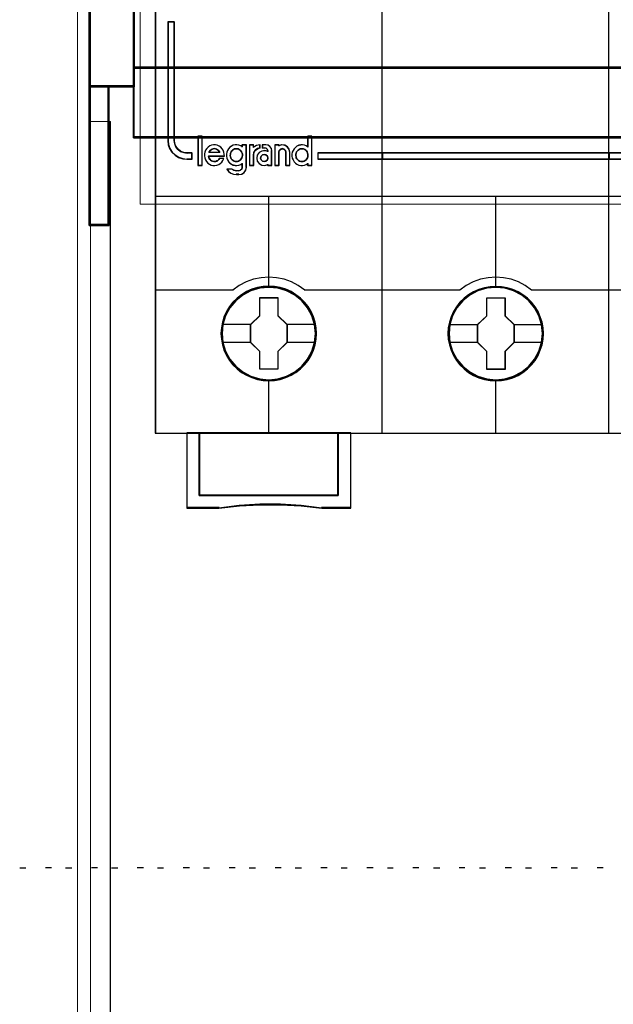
# Model space of a CAD drawing. Header units: millimetres. Extents: x -1290 to 1795, y -4192 to -1311.
# Tile 375 of 656: x 1411 to 1420, y -3672 to -3656. Entities that reach past the tile are written whole.
import ezdxf

# ---------------------------------------------------------------- set-up
doc = ezdxf.new("R2010")
doc.units = ezdxf.units.MM
for name, color, linetype in [('30', 7, 'Continuous'), ('45', 7, 'Continuous'), ('51', 7, 'Continuous')]:
    doc.layers.add(name, color=color, linetype=linetype)
doc.layers.add('Aparatura', color=7, linetype='Continuous', lineweight=13)

# ---------------------------------------------------------------- blocks, each defined once
blk = doc.blocks.new('*B189')
at = {"layer": '45', "color": 7}
for points in [[(279.586298, -83.678926), (261.574053, -83.678926), (261.574053, -165.701694), (279.586298, -165.701694), (297.587403, -165.701694), (315.599648, -165.701694), (315.599648, -83.678926), (297.587403, -83.678926), (279.586298, -83.678926)], [(263.08607, -142.487598), (263.08607, -133.076432), (262.582187, -133.076432), (262.582187, -142.487598), (262.616157, -142.818394), (262.723727, -143.127138), (262.91056, -143.413828), (263.154009, -143.645386), (263.437089, -143.821811), (263.759801, -143.93759), (264.105158, -143.97067), (264.507132, -143.97067), (264.507132, -143.479988), (264.105158, -143.479988), (263.839063, -143.441395), (263.589953, -143.347669), (263.386135, -143.187784), (263.221948, -142.978279), (263.125701, -142.741209), (263.08607, -142.487598)], [(263.08607, -142.487598), (263.08607, -133.076432), (262.582187, -133.076432), (262.582187, -142.487598), (262.616157, -142.818394), (262.723727, -143.127138), (262.91056, -143.413828), (263.154009, -143.645386), (263.437089, -143.821811), (263.759801, -143.93759), (264.105158, -143.97067), (264.507132, -143.97067), (264.507132, -143.479988), (264.105158, -143.479988), (263.839063, -143.441395), (263.589953, -143.347669), (263.386135, -143.187784), (263.221948, -142.978279), (263.125701, -142.741209), (263.08607, -142.487598)], [(265.298598, -144.45003), (265.298598, -142.14479), (264.985235, -142.14479), (264.985235, -144.45003), (265.298598, -144.45003)], [(279.609444, -143.450015), (274.47208, -143.450015), (274.47208, -143.97067), (279.609444, -143.97067), (279.609444, -143.450015)], [(279.575422, -143.450015), (279.575422, -143.97067), (297.598279, -143.97067), (297.598279, -143.450015), (279.575422, -143.450015)], [(297.598279, -143.97067), (297.598279, -143.450015), (279.575422, -143.450015), (279.575422, -143.97067), (297.598279, -143.97067)], [(297.566047, -143.450015), (297.566047, -143.97067), (314.593304, -143.97067), (314.593304, -143.450015), (297.566047, -143.450015)], [(274.371804, -157.791343), (274.349439, -157.33861), (274.276754, -156.891399), (274.120202, -156.460751), (273.941285, -156.046667), (273.706457, -155.654667), (273.426899, -155.306836), (273.097022, -154.986611), (272.728006, -154.710554), (272.35899, -154.467625), (271.928472, -154.279907), (271.497953, -154.152921), (271.039479, -154.070104), (270.586596, -154.048019), (270.128122, -154.070104), (269.686421, -154.152921), (269.239129, -154.279907), (268.825384, -154.467625), (268.434004, -154.710554), (268.076171, -154.986611), (267.740702, -155.306836), (267.477918, -155.654667), (267.231907, -156.046667), (267.030626, -156.460751), (266.913212, -156.891399), (266.823753, -157.33861), (266.790206, -157.791343), (266.823753, -158.238554), (266.913212, -158.680244), (267.030626, -159.110892), (267.231907, -159.524976), (267.477918, -159.916976), (267.740702, -160.275849), (268.076171, -160.596075), (268.434004, -160.872131), (268.825384, -161.104018), (269.239129, -161.286215), (269.686421, -161.424244), (270.128122, -161.512582), (270.586596, -161.534666), (271.039479, -161.512582), (271.497953, -161.424244), (271.928472, -161.286215), (272.35899, -161.104018), (272.728006, -160.872131), (273.097022, -160.596075), (273.426899, -160.275849), (273.706457, -159.916976), (273.941285, -159.524976), (274.120202, -159.110892), (274.276754, -158.680244), (274.349439, -158.238554), (274.371804, -157.791343)], [(274.371804, -157.791343), (274.349439, -157.33861), (274.276754, -156.891399), (274.120202, -156.460751), (273.941285, -156.046667), (273.706457, -155.654667), (273.426899, -155.306836), (273.097022, -154.986611), (272.728006, -154.710554), (272.35899, -154.467625), (271.928472, -154.279907), (271.497953, -154.152921), (271.039479, -154.070104), (270.586596, -154.048019), (270.128122, -154.070104), (269.686421, -154.152921), (269.239129, -154.279907), (268.825384, -154.467625), (268.434004, -154.710554), (268.076171, -154.986611), (267.740702, -155.306836), (267.477918, -155.654667), (267.231907, -156.046667), (267.030626, -156.460751), (266.913212, -156.891399), (266.823753, -157.33861), (266.790206, -157.791343), (266.823753, -158.238554), (266.913212, -158.680244), (267.030626, -159.110892), (267.231907, -159.524976), (267.477918, -159.916976), (267.740702, -160.275849), (268.076171, -160.596075), (268.434004, -160.872131), (268.825384, -161.104018), (269.239129, -161.286215), (269.686421, -161.424244), (270.128122, -161.512582), (270.586596, -161.534666), (271.039479, -161.512582), (271.497953, -161.424244), (271.928472, -161.286215), (272.35899, -161.104018), (272.728006, -160.872131), (273.097022, -160.596075), (273.426899, -160.275849), (273.706457, -159.916976), (273.941285, -159.524976), (274.120202, -159.110892), (274.276754, -158.680244), (274.349439, -158.238554), (274.371804, -157.791343)], [(274.355688, -157.790445), (274.333418, -157.339558), (274.261042, -156.89417), (274.105156, -156.465278), (273.927, -156.052882), (273.69317, -155.66248), (273.414801, -155.316067), (273.086325, -154.997147), (272.718878, -154.722216), (272.351431, -154.480277), (271.922743, -154.293324), (271.494055, -154.166856), (271.03753, -154.084377), (270.586572, -154.062382), (270.130047, -154.084377), (269.690224, -154.166856), (269.244834, -154.293324), (268.832848, -154.480277), (268.443132, -154.722216), (268.086819, -154.997147), (267.752777, -155.316067), (267.49111, -155.66248), (267.246145, -156.052882), (267.04572, -156.465278), (266.928805, -156.89417), (266.839726, -157.339558), (266.806322, -157.790445), (266.839726, -158.235833), (266.928805, -158.675722), (267.04572, -159.104615), (267.246145, -159.517011), (267.49111, -159.907413), (267.752777, -160.264823), (268.086819, -160.583743), (268.443132, -160.858674), (268.832848, -161.089616), (269.244834, -161.27107), (269.690224, -161.408536), (270.130047, -161.496513), (270.586572, -161.518508), (271.03753, -161.496513), (271.494055, -161.408536), (271.922743, -161.27107), (272.351431, -161.089616), (272.718878, -160.858674), (273.086325, -160.583743), (273.414801, -160.264823), (273.69317, -159.907413), (273.927, -159.517011), (274.105156, -159.104615), (274.261042, -158.675722), (274.333418, -158.235833), (274.355688, -157.790445)], [(292.371382, -157.796661), (292.349022, -157.349458), (292.276352, -156.902255), (292.119832, -156.466094), (291.940953, -156.052017), (291.706173, -155.665545), (291.426674, -155.312199), (291.096864, -154.99198), (290.733515, -154.715929), (290.358986, -154.473003), (289.928557, -154.29081), (289.498128, -154.158305), (289.039749, -154.07549), (288.586959, -154.053405), (288.13417, -154.07549), (287.686971, -154.158305), (287.239772, -154.29081), (286.826113, -154.473003), (286.434814, -154.715929), (286.077055, -154.99198), (285.741655, -155.312199), (285.478926, -155.665545), (285.232966, -156.052017), (285.037317, -156.466094), (284.914337, -156.902255), (284.824897, -157.349458), (284.796947, -157.796661), (284.824897, -158.249385), (284.914337, -158.685547), (285.037317, -159.116187), (285.232966, -159.530264), (285.478926, -159.922256), (285.741655, -160.281123), (286.077055, -160.601343), (286.434814, -160.882915), (286.826113, -161.109277), (287.239772, -161.296992), (287.686971, -161.429497), (288.13417, -161.517833), (288.586959, -161.545438), (289.039749, -161.517833), (289.498128, -161.429497), (289.928557, -161.296992), (290.358986, -161.109277), (290.733515, -160.882915), (291.096864, -160.601343), (291.426674, -160.281123), (291.706173, -159.922256), (291.940953, -159.530264), (292.119832, -159.116187), (292.276352, -158.685547), (292.349022, -158.249385), (292.371382, -157.796661)], [(292.371382, -157.796661), (292.349022, -157.349458), (292.276352, -156.902255), (292.119832, -156.466094), (291.940953, -156.052017), (291.706173, -155.665545), (291.426674, -155.312199), (291.096864, -154.99198), (290.733515, -154.715929), (290.358986, -154.473003), (289.928557, -154.29081), (289.498128, -154.158305), (289.039749, -154.07549), (288.586959, -154.053405), (288.13417, -154.07549), (287.686971, -154.158305), (287.239772, -154.29081), (286.826113, -154.473003), (286.434814, -154.715929), (286.077055, -154.99198), (285.741655, -155.312199), (285.478926, -155.665545), (285.232966, -156.052017), (285.037317, -156.466094), (284.914337, -156.902255), (284.824897, -157.349458), (284.796947, -157.796661), (284.824897, -158.249385), (284.914337, -158.685547), (285.037317, -159.116187), (285.232966, -159.530264), (285.478926, -159.922256), (285.741655, -160.281123), (286.077055, -160.601343), (286.434814, -160.882915), (286.826113, -161.109277), (287.239772, -161.296992), (287.686971, -161.429497), (288.13417, -161.517833), (288.586959, -161.545438), (289.039749, -161.517833), (289.498128, -161.429497), (289.928557, -161.296992), (290.358986, -161.109277), (290.733515, -160.882915), (291.096864, -160.601343), (291.426674, -160.281123), (291.706173, -159.922256), (291.940953, -159.530264), (292.119832, -159.116187), (292.276352, -158.685547), (292.349022, -158.249385), (292.371382, -157.796661)], [(292.357057, -157.796673), (292.334786, -157.351399), (292.262409, -156.906125), (292.106518, -156.471845), (291.928357, -156.059554), (291.694521, -155.674749), (291.416145, -155.322928), (291.087661, -155.00409), (290.725772, -154.729229), (290.352748, -154.487352), (289.924049, -154.305944), (289.49535, -154.174011), (289.038813, -154.091552), (288.587844, -154.069564), (288.136874, -154.091552), (287.691472, -154.174011), (287.246071, -154.305944), (286.834074, -154.487352), (286.444347, -154.729229), (286.088026, -155.00409), (285.753974, -155.322928), (285.492301, -155.674749), (285.24733, -156.059554), (285.052466, -156.471845), (284.929981, -156.906125), (284.840901, -157.351399), (284.813063, -157.796673), (284.840901, -158.247445), (284.929981, -158.681724), (285.052466, -159.110507), (285.24733, -159.522798), (285.492301, -159.9131), (285.753974, -160.270419), (286.088026, -160.589257), (286.444347, -160.869615), (286.834074, -161.095), (287.246071, -161.281905), (287.691472, -161.413839), (288.136874, -161.501794), (288.587844, -161.52928), (289.038813, -161.501794), (289.49535, -161.413839), (289.924049, -161.281905), (290.352748, -161.095), (290.725772, -160.869615), (291.087661, -160.589257), (291.416145, -160.270419), (291.694521, -159.9131), (291.928357, -159.522798), (292.106518, -159.110507), (292.262409, -158.681724), (292.334786, -158.247445), (292.357057, -157.796673)], [(269.8714, -154.943903), (271.312613, -154.943903), (271.312613, -156.370495), (272.033219, -157.072732), (272.033219, -158.493795), (271.312613, -159.21262), (271.312613, -160.622624), (269.8714, -160.622624), (269.8714, -159.21262), (269.139535, -158.493795), (269.139535, -157.072732), (269.8714, -156.370495), (269.8714, -154.943903)], [(269.8714, -154.943903), (271.312613, -154.943903), (271.312613, -154.943903), (271.312613, -156.370495), (271.312613, -156.370495), (272.033219, -157.072732), (272.033219, -157.072732), (272.033219, -158.493795), (272.033219, -158.493795), (271.312613, -159.21262), (271.312613, -159.21262), (271.312613, -160.622624), (271.312613, -160.622624), (269.8714, -160.622624), (269.8714, -160.622624), (269.8714, -159.21262), (269.8714, -159.21262), (269.139535, -158.493795), (269.139535, -158.493795), (269.139535, -157.072732), (269.139535, -157.072732), (269.8714, -156.370495), (269.8714, -156.370495), (269.8714, -154.943903), (269.8714, -154.943903)], [(269.878026, -154.960062), (271.304078, -154.960062), (271.304078, -156.378535), (272.017103, -157.076776), (272.017103, -158.489751), (271.304078, -159.204486), (271.304078, -160.606466), (269.878026, -160.606466), (269.878026, -159.204486), (269.15386, -158.489751), (269.15386, -157.076776), (269.878026, -156.378535), (269.878026, -154.960062)], [(287.878399, -154.954676), (289.319612, -154.954676), (289.319612, -156.375738), (290.034588, -157.083505), (290.034588, -158.504567), (289.319612, -159.223392), (289.319612, -160.633396), (287.878399, -160.633396), (287.878399, -159.223392), (287.140903, -158.504567), (287.140903, -157.083505), (287.878399, -156.375738), (287.878399, -154.954676)], [(287.878399, -154.954676), (289.319612, -154.954676), (289.319612, -154.954676), (289.319612, -156.375738), (289.319612, -156.375738), (290.034588, -157.083505), (290.034588, -157.083505), (290.034588, -158.504567), (290.034588, -158.504567), (289.319612, -159.223392), (289.319612, -159.223392), (289.319612, -160.633396), (289.319612, -160.633396), (287.878399, -160.633396), (287.878399, -160.633396), (287.878399, -159.223392), (287.878399, -159.223392), (287.140903, -158.504567), (287.140903, -158.504567), (287.140903, -157.083505), (287.140903, -157.083505), (287.878399, -156.375738), (287.878399, -156.375738), (287.878399, -154.954676), (287.878399, -154.954676)], [(287.884966, -154.970834), (289.311017, -154.970834), (289.311017, -156.383809), (290.018472, -157.087548), (290.018472, -158.500523), (289.311017, -159.215258), (289.311017, -160.617238), (287.884966, -160.617238), (287.884966, -159.215258), (287.155229, -158.500523), (287.155229, -157.087548), (287.884966, -156.383809), (287.884966, -154.970834)], [(276.099819, -170.633081), (265.072518, -170.633081), (265.072518, -165.669378), (264.079168, -165.669378), (264.079168, -171.63356), (266.62951, -171.63356), (268.25347, -171.45668), (269.888591, -171.36824), (271.523712, -171.36824), (273.153252, -171.45668), (274.788374, -171.63356), (277.10433, -171.63356), (277.10433, -165.669378), (276.099819, -165.669378), (276.099819, -170.633081)], [(276.101568, -170.637136), (276.101568, -165.669378), (270.585482, -165.669378), (265.069395, -165.669378), (265.069395, -170.637136), (276.101568, -170.637136)]]:
    blk.add_lwpolyline(points, close=True, dxfattribs=at)
at = {"layer": '45', "color": 139}
for points in [[(279.586298, -83.678926), (261.574053, -83.678926), (261.574053, -165.701694), (279.586298, -165.701694), (297.587403, -165.701694), (315.599648, -165.701694), (315.599648, -83.678926), (297.587403, -83.678926), (279.586298, -83.678926)], [(279.591668, -83.695084), (261.590169, -83.695084), (261.590169, -165.685536), (279.591668, -165.685536), (297.582033, -165.685536), (315.583532, -165.685536), (315.583532, -83.695084), (297.582033, -83.695084), (279.591668, -83.695084)], [(268.014312, -144.157387), (268.100842, -144.151712), (268.19314, -144.123335), (268.273902, -144.072257), (268.343126, -144.021179), (268.406581, -143.941724), (268.45273, -143.856594), (268.487343, -143.765789), (268.493111, -143.669309), (268.493111, -143.572828), (268.470037, -143.476347), (268.429656, -143.391217), (268.377738, -143.306088), (268.314282, -143.243659), (268.233521, -143.192581), (268.146991, -143.152854), (268.060461, -143.135828), (267.968162, -143.135828), (267.875864, -143.152854), (267.789334, -143.192581), (267.720109, -143.243659), (267.650885, -143.306088), (267.593199, -143.391217), (267.552818, -143.476347), (267.541281, -143.572828), (267.529743, -143.669309), (267.547049, -143.765789), (267.575893, -143.856594), (267.616273, -143.941724), (267.679729, -144.021179), (267.748953, -144.072257), (267.835483, -144.123335), (267.922013, -144.151712), (268.014312, -144.157387)], [(270.51296, -143.877533), (270.471648, -143.731776), (270.365415, -143.632661), (270.223771, -143.591849), (270.082127, -143.632661), (269.975894, -143.731776), (269.934582, -143.877533), (269.975894, -144.01746), (270.082127, -144.122405), (270.223771, -144.157387), (270.365415, -144.122405), (270.471648, -144.01746), (270.51296, -143.877533)], [(273.213448, -144.157387), (273.299817, -144.151712), (273.386187, -144.123335), (273.472556, -144.072257), (273.541651, -144.021179), (273.604989, -143.941724), (273.651052, -143.856594), (273.6856, -143.765789), (273.691358, -143.669309), (273.691358, -143.572828), (273.668326, -143.476347), (273.62802, -143.391217), (273.576199, -143.306088), (273.512861, -143.243659), (273.43225, -143.192581), (273.345881, -143.152854), (273.253754, -143.135828), (273.167385, -143.135828), (273.075258, -143.152854), (272.988888, -143.192581), (272.914035, -143.243659), (272.850698, -143.306088), (272.793118, -143.391217), (272.75857, -143.476347), (272.729781, -143.572828), (272.729781, -143.669309), (272.747055, -143.765789), (272.770086, -143.856594), (272.81615, -143.941724), (272.879487, -144.021179), (272.948583, -144.072257), (273.034952, -144.123335), (273.121321, -144.151712), (273.213448, -144.157387)], [(274.287643, -157.785889), (274.214962, -157.068111), (274.0081, -156.388982), (273.667056, -155.754024), (273.208605, -155.196366), (272.643927, -154.743613), (272.000977, -154.40681), (271.302118, -154.191476), (270.580895, -154.12522), (269.859673, -154.191476), (269.171996, -154.40681), (268.529046, -154.743613), (267.964368, -155.196366), (267.505916, -155.754024), (267.164873, -156.388982), (266.946829, -157.068111), (266.879739, -157.785889), (266.946829, -158.503667), (267.164873, -159.188317), (267.505916, -159.817754), (267.964368, -160.375412), (268.529046, -160.828165), (269.171996, -161.164968), (269.859673, -161.37478), (270.580895, -161.45208), (271.302118, -161.37478), (272.000977, -161.164968), (272.643927, -160.828165), (273.208605, -160.375412), (273.667056, -159.817754), (274.0081, -159.188317), (274.214962, -158.503667), (274.287643, -157.785889)], [(274.293015, -157.791343), (274.220336, -157.073551), (274.01348, -156.388888), (273.666856, -155.753919), (273.202827, -155.201772), (272.649347, -154.749011), (272.006416, -154.40668), (271.307578, -154.196864), (270.586377, -154.130606), (269.865176, -154.196864), (269.166338, -154.40668), (268.528997, -154.749011), (267.969926, -155.201772), (267.500307, -155.753919), (267.159274, -156.388888), (266.952418, -157.073551), (266.879739, -157.791343), (266.952418, -158.503613), (267.159274, -159.193797), (267.500307, -159.823245), (267.969926, -160.375392), (268.528997, -160.828153), (269.166338, -161.170484), (269.865176, -161.3803), (270.586377, -161.45208), (271.307578, -161.3803), (272.006416, -161.170484), (272.649347, -160.828153), (273.202827, -160.375392), (273.666856, -159.823245), (274.01348, -159.193797), (274.220336, -158.503613), (274.293015, -157.791343)], [(292.294384, -157.785889), (292.216114, -157.068111), (292.009258, -156.388982), (291.668225, -155.754024), (291.209787, -155.196366), (290.645126, -154.743613), (290.002194, -154.40681), (289.308947, -154.191476), (288.582155, -154.12522), (287.860954, -154.191476), (287.173297, -154.40681), (286.530366, -154.743613), (285.965705, -155.196366), (285.507267, -155.754024), (285.166234, -156.388982), (284.953787, -157.068111), (284.881108, -157.785889), (284.953787, -158.503667), (285.166234, -159.188317), (285.507267, -159.817754), (285.965705, -160.375412), (286.530366, -160.828165), (287.173297, -161.164968), (287.860954, -161.37478), (288.582155, -161.45208), (289.308947, -161.37478), (290.002194, -161.164968), (290.645126, -160.828165), (291.209787, -160.375412), (291.668225, -159.817754), (292.009258, -159.188317), (292.216114, -158.503667), (292.294384, -157.785889)], [(292.294384, -157.791343), (292.221705, -157.073551), (292.014849, -156.388888), (291.668225, -155.753919), (291.204196, -155.201772), (290.650716, -154.749011), (290.007785, -154.40668), (289.308947, -154.196864), (288.587746, -154.130606), (287.866545, -154.196864), (287.167706, -154.40668), (286.530366, -154.749011), (285.971295, -155.201772), (285.507267, -155.753919), (285.160643, -156.388888), (284.953787, -157.073551), (284.881108, -157.791343), (284.953787, -158.503613), (285.160643, -159.193797), (285.507267, -159.823245), (285.971295, -160.375392), (286.530366, -160.828153), (287.167706, -161.170484), (287.866545, -161.3803), (288.587746, -161.45208), (289.308947, -161.3803), (290.007785, -161.170484), (290.650716, -160.828153), (291.204196, -160.375392), (291.668225, -159.823245), (292.014849, -159.193797), (292.221705, -158.503613), (292.294384, -157.791343)]]:
    blk.add_lwpolyline(points, close=True, dxfattribs=at)
for points in [[(279.575422, -165.701694), (279.575422, -119.964925)], [(297.566047, -165.701694), (297.566047, -119.964925)], [(262.582187, -133.076432), (262.582187, -142.493089)], [(262.582187, -133.076432), (263.110428, -133.076432)], [(263.078196, -133.076432), (263.078196, -142.493089)], [(262.582187, -142.458977), (262.616336, -142.796158), (262.724474, -143.11086), (262.912292, -143.403083), (263.157025, -143.639109), (263.441598, -143.818938), (263.766011, -143.936952), (264.11319, -143.97067)], [(263.078196, -142.458977), (263.118446, -142.720501), (263.216195, -142.964969), (263.382944, -143.181011), (263.589943, -143.345885), (263.842942, -143.442535), (264.11319, -143.482332)], [(264.969119, -142.130427), (264.969119, -144.466189)], [(264.969119, -142.130427), (265.314714, -142.130427)], [(265.282482, -142.130427), (265.282482, -144.466189)], [(267.062385, -143.720502), (267.051012, -143.563515), (267.028266, -143.412135), (266.965715, -143.260755), (266.886105, -143.131802), (266.778063, -143.014062), (266.647276, -142.924355), (266.505115, -142.862682), (266.351581, -142.834649), (266.198048, -142.823435), (266.044514, -142.857075), (265.90804, -142.918749), (265.777252, -143.002849), (265.66921, -143.114982), (265.572541, -143.243935), (265.515677, -143.395315), (265.481558, -143.546695), (265.475872, -143.703682), (265.504304, -143.866275), (265.561168, -144.017655), (265.646465, -144.146609), (265.743134, -144.269955), (265.873922, -144.359662), (266.016082, -144.426942), (266.158243, -144.454975), (266.311776, -144.466189), (266.46531, -144.443762), (266.613157, -144.382089), (266.743945, -144.297989), (266.857673, -144.191462), (266.954343, -144.062509), (267.016893, -143.916735)], [(268.493111, -142.991635), (268.367298, -142.907535), (268.21861, -142.857075), (268.064203, -142.823435), (267.921234, -142.834649), (267.766827, -142.862682), (267.623857, -142.929962), (267.503763, -143.025275), (267.395106, -143.137409), (267.309324, -143.266362), (267.252137, -143.412135), (267.223543, -143.569122), (267.223543, -143.726109), (267.252137, -143.883095), (267.309324, -144.023262), (267.395106, -144.163429), (267.503763, -144.275562), (267.623857, -144.359662), (267.766827, -144.426942), (267.921234, -144.454975), (268.064203, -144.466189), (268.21861, -144.443762), (268.367298, -144.387695), (268.493111, -144.303595)], [(268.46088, -142.823435), (268.46088, -143.020925)], [(268.46088, -142.823435), (268.810056, -142.823435)], [(268.777824, -142.823435), (268.777824, -144.62059)], [(269.04463, -142.823435), (269.04463, -144.466189)], [(269.04463, -142.823435), (269.388434, -142.823435)], [(269.900559, -142.823435), (269.61063, -142.882009), (269.356203, -143.031697)], [(269.356203, -142.823435), (269.356203, -143.031697)], [(269.868328, -142.823435), (269.868328, -143.085558)], [(270.063508, -142.823435), (270.063508, -143.085558)], [(270.362546, -142.823435), (270.063508, -142.823435)], [(270.819161, -143.317159), (270.789353, -143.129074), (270.676084, -142.970377), (270.515122, -142.864579), (270.330314, -142.823435)], [(271.059108, -142.823435), (271.059108, -144.466189)], [(271.059108, -142.823435), (271.410074, -142.823435)], [(272.260631, -143.432062), (272.202816, -143.188611), (272.064058, -142.991532), (271.85014, -142.858214), (271.607315, -142.823435), (271.376052, -142.898789)], [(271.376052, -142.823435), (271.376052, -142.927566)], [(273.691358, -142.991635), (273.560012, -142.907535), (273.422954, -142.857075), (273.268765, -142.823435), (273.120287, -142.834649), (272.966098, -142.862682), (272.82333, -142.929962), (272.703405, -143.025275), (272.594901, -143.137409), (272.509241, -143.266362), (272.452134, -143.412135), (272.42358, -143.569122), (272.42358, -143.726109), (272.452134, -143.883095), (272.509241, -144.023262), (272.594901, -144.163429), (272.703405, -144.275562), (272.82333, -144.359662), (272.966098, -144.426942), (273.120287, -144.454975), (273.268765, -144.466189), (273.422954, -144.443762), (273.560012, -144.387695), (273.691358, -144.303595)], [(273.659126, -142.130427), (273.659126, -143.020925)], [(273.659126, -142.130427), (273.997558, -142.130427)], [(273.965327, -142.130427), (273.965327, -144.466189)], [(264.079168, -143.450015), (264.507132, -143.450015)], [(264.474901, -143.450015), (264.474901, -143.97067)], [(266.700674, -143.432062), (266.654334, -143.345885), (266.590615, -143.272018), (266.521105, -143.210463), (266.440009, -143.17353), (266.35312, -143.136597), (266.266232, -143.130442), (266.179344, -143.136597), (266.092455, -143.17353), (266.017152, -143.210463), (265.947641, -143.272018), (265.883923, -143.345885), (265.837582, -143.432062)], [(265.837582, -143.399745), (266.700674, -143.399745)], [(269.04463, -144.466189), (269.388434, -144.466189), (269.388434, -143.631347)], [(269.900559, -143.053241), (269.693467, -143.128817), (269.510043, -143.262529), (269.397621, -143.448562), (269.356203, -143.663663)], [(270.51296, -143.358323), (270.275916, -143.284842), (270.033091, -143.318757), (269.824954, -143.437457), (269.674634, -143.640942), (269.628381, -143.878342), (269.674634, -144.115741), (269.824954, -144.313575), (270.033091, -144.432274), (270.275916, -144.466189), (270.51296, -144.39836)], [(270.063508, -143.053241), (270.280176, -143.053241)], [(270.51296, -143.317159), (270.474845, -143.1852), (270.379557, -143.090944), (270.246154, -143.053241)], [(270.480729, -143.284842), (270.480729, -143.388973)], [(270.786929, -143.284842), (270.786929, -144.466189)], [(271.949059, -143.432062), (271.907708, -143.278174), (271.807284, -143.17353), (271.665509, -143.130442), (271.517827, -143.17353), (271.405588, -143.278174), (271.376052, -143.432062)], [(271.376052, -143.399745), (271.376052, -144.466189)], [(271.916827, -143.399745), (271.916827, -144.466189)], [(272.2284, -143.399745), (272.2284, -144.466189)], [(274.47208, -143.450015), (314.593304, -143.450015)], [(274.47208, -143.450015), (274.47208, -143.97067)], [(264.079168, -143.938353), (264.507132, -143.938353)], [(264.969119, -144.433872), (265.314714, -144.433872)], [(265.794607, -143.701366), (267.062385, -143.701366)], [(265.794607, -143.701366), (265.817733, -143.807968), (265.852423, -143.896803), (265.904457, -143.973794), (265.973835, -144.044862), (266.043214, -144.092241), (266.129938, -144.133698), (266.216661, -144.157387), (266.303385, -144.157387), (266.39589, -144.145542), (266.482613, -144.110008), (266.551992, -144.056707), (266.621371, -143.991561), (266.679186, -143.908648)], [(266.645164, -143.895265), (267.017619, -143.895265)], [(268.46088, -144.274085), (268.46088, -144.62059)], [(270.480729, -144.367444), (270.480729, -144.466189)], [(270.480729, -144.433872), (270.819161, -144.433872)], [(271.059108, -144.433872), (271.410074, -144.433872)], [(271.916827, -144.433872), (272.260631, -144.433872)], [(273.659126, -144.274085), (273.659126, -144.466189)], [(273.659126, -144.433872), (273.997558, -144.433872)], [(274.47208, -143.938353), (314.593304, -143.938353)], [(267.268309, -144.72472), (267.402238, -144.913801), (267.582752, -145.067429), (267.798204, -145.16197), (268.031124, -145.191514)], [(267.268309, -144.72472), (267.68553, -144.72472)], [(267.653298, -144.72472), (267.823929, -144.841718), (268.031124, -144.889893)], [(267.998893, -144.855782), (268.220933, -144.855782)], [(268.220933, -145.159197), (267.998893, -145.159197)], [(268.186911, -145.191514), (268.427938, -145.144972), (268.627815, -145.022802), (268.763026, -144.813366), (268.810056, -144.586478)], [(268.186911, -144.889893), (268.343135, -144.846548), (268.455617, -144.741282), (268.493111, -144.586478)], [(261.574053, -146.900695), (279.609444, -146.900695)], [(270.570261, -146.900695), (270.570261, -154.146764)], [(279.575422, -146.900695), (297.598279, -146.900695)], [(288.57163, -146.900695), (288.57163, -154.146764)], [(297.566047, -146.900695), (315.599648, -146.900695)], [(273.435295, -154.34964), (272.92594, -153.986419), (272.383001, -153.702652), (271.806478, -153.492665), (271.201968, -153.373483), (270.586264, -153.32808), (269.97056, -153.373483), (269.371648, -153.492665), (268.789527, -153.702652), (268.246588, -153.986419), (267.74283, -154.34964)], [(291.431292, -154.34964), (290.927356, -153.986419), (290.384224, -153.702652), (289.801897, -153.492665), (289.202773, -153.373483), (288.58685, -153.32808), (287.970928, -153.373483), (287.371803, -153.492665), (286.789477, -153.702652), (286.246345, -153.986419), (285.742409, -154.34964)], [(261.574053, -154.317323), (267.775062, -154.317323)], [(273.403064, -154.317323), (279.609444, -154.317323)], [(279.575422, -154.317323), (285.776431, -154.317323)], [(291.399061, -154.317323), (297.598279, -154.317323)], [(297.566047, -154.317323), (303.772428, -154.317323)], [(270.570261, -161.430535), (270.570261, -165.701694)], [(288.57163, -161.430535), (288.57163, -165.701694)], [(264.079168, -165.669378), (264.079168, -171.63356)], [(270.602493, -165.669378), (264.079168, -165.669378)], [(265.069395, -165.669378), (265.069395, -170.637136)], [(276.069336, -170.637136), (276.069336, -165.669378)], [(277.070308, -165.669378), (277.070308, -171.63356)], [(265.069395, -170.604819), (276.101568, -170.604819)], [(266.655908, -171.599448), (264.079168, -171.599448)], [(274.794396, -171.63356), (273.156899, -171.434874), (271.52499, -171.335531), (269.887493, -171.335531), (268.249996, -171.434874), (266.623676, -171.63356)], [(277.10433, -171.599448), (274.760374, -171.599448)]]:
    blk.add_lwpolyline(points, dxfattribs=at)
at = {"layer": '45', "color": 59}
blk.add_lwpolyline([(279.575422, -165.701694), (279.575422, -119.964925)], dxfattribs=at)
for points in [[(263.08607, -142.487598), (263.08607, -133.076432), (262.582187, -133.076432), (262.582187, -142.487598), (262.616157, -142.818394), (262.723727, -143.127138), (262.91056, -143.413828), (263.154009, -143.645386), (263.437089, -143.821811), (263.759801, -143.93759), (264.105158, -143.97067), (264.507132, -143.97067), (264.507132, -143.479988), (264.105158, -143.479988), (263.839063, -143.441395), (263.589953, -143.347669), (263.386135, -143.187784), (263.221948, -142.978279), (263.125701, -142.741209), (263.08607, -142.487598)], [(263.08607, -142.487598), (263.08607, -133.076432), (262.582187, -133.076432), (262.582187, -142.487598), (262.616157, -142.818394), (262.723727, -143.127138), (262.91056, -143.413828), (263.154009, -143.645386), (263.437089, -143.821811), (263.759801, -143.93759), (264.105158, -143.97067), (264.507132, -143.97067), (264.507132, -143.479988), (264.105158, -143.479988), (263.839063, -143.441395), (263.589953, -143.347669), (263.386135, -143.187784), (263.221948, -142.978279), (263.125701, -142.741209), (263.08607, -142.487598)], [(263.094217, -142.477145), (263.094217, -133.090794), (262.598303, -133.090794), (262.598303, -142.477145), (262.631735, -142.80707), (262.737605, -143.114999), (262.921483, -143.400934), (263.161082, -143.631881), (263.439686, -143.807841), (263.757294, -143.923314), (264.09719, -143.956307), (264.492807, -143.956307), (264.492807, -143.466919), (264.09719, -143.466919), (263.835303, -143.428428), (263.590132, -143.334949), (263.389537, -143.175485), (263.227947, -142.966533), (263.133222, -142.730087), (263.094217, -142.477145)], [(263.094217, -142.477145), (263.094217, -133.090794), (262.598303, -133.090794), (262.598303, -142.477145), (262.631735, -142.80707), (262.737605, -143.114999), (262.921483, -143.400934), (263.161082, -143.631881), (263.439686, -143.807841), (263.757294, -143.923314), (264.09719, -143.956307), (264.492807, -143.956307), (264.492807, -143.466919), (264.09719, -143.466919), (263.835303, -143.428428), (263.590132, -143.334949), (263.389537, -143.175485), (263.227947, -142.966533), (263.133222, -142.730087), (263.094217, -142.477145)], [(265.314714, -144.466189), (265.314714, -142.130427), (264.969119, -142.130427), (264.969119, -144.466189), (265.314714, -144.466189)], [(265.481558, -143.546695), (265.475872, -143.703682), (265.504304, -143.866275), (265.561168, -144.017655), (265.646465, -144.146609), (265.743134, -144.269955), (265.873922, -144.359662), (266.016082, -144.426942), (266.158243, -144.454975), (266.311776, -144.466189), (266.46531, -144.443762), (266.613157, -144.382089), (266.743945, -144.297989), (266.857673, -144.191462), (266.954343, -144.062509), (267.016893, -143.916735), (266.670021, -143.916735), (266.613157, -143.995229), (266.54492, -144.056902), (266.476683, -144.107362), (266.391386, -144.141002), (266.300404, -144.152215), (266.215107, -144.152215), (266.129811, -144.129789), (266.044514, -144.090542), (265.976277, -144.045689), (265.90804, -143.978409), (265.856862, -143.905522), (265.822744, -143.821422), (265.799998, -143.720502), (267.062385, -143.720502), (267.051012, -143.563515), (267.028266, -143.412135), (266.965715, -143.260755), (266.886105, -143.131802), (266.778063, -143.014062), (266.647276, -142.924355), (266.505115, -142.862682), (266.351581, -142.834649), (266.198048, -142.823435), (266.044514, -142.857075), (265.90804, -142.918749), (265.777252, -143.002849), (265.66921, -143.114982), (265.572541, -143.243935), (265.515677, -143.395315), (265.481558, -143.546695)], [(267.223543, -143.720519), (267.251975, -143.876534), (267.308839, -144.015832), (267.394136, -144.155131), (267.502178, -144.26657), (267.621593, -144.350149), (267.763753, -144.417013), (267.917287, -144.444872), (268.059447, -144.456016), (268.212981, -144.433729), (268.360828, -144.378009), (268.485929, -144.29443), (268.485929, -144.612031), (268.451811, -144.75133), (268.349455, -144.846053), (268.207294, -144.885056), (268.013956, -144.885056), (267.820618, -144.846053), (267.661398, -144.75133), (267.269034, -144.75133), (267.399822, -144.929632), (267.576101, -145.074503), (267.786499, -145.163654), (268.013956, -145.191514), (268.207294, -145.191514), (268.440438, -145.146938), (268.633776, -145.029927), (268.764564, -144.829337), (268.810056, -144.612031), (268.810056, -142.823435), (268.485929, -142.823435), (268.485929, -142.990594), (268.360828, -142.907014), (268.212981, -142.856867), (268.059447, -142.823435), (267.917287, -142.834579), (267.763753, -142.862439), (267.621593, -142.929302), (267.502178, -143.024025), (267.394136, -143.135464), (267.308839, -143.263619), (267.251975, -143.40849), (267.223543, -143.564504), (267.223543, -143.720519)], [(269.04463, -142.823435), (269.04463, -144.466189), (269.368495, -144.466189), (269.368495, -143.647615), (269.408978, -143.440169), (269.518861, -143.260755), (269.698144, -143.131802), (269.900559, -143.058915), (269.900559, -142.823435), (269.617177, -142.873895), (269.368495, -143.002849), (269.368495, -142.823435), (269.04463, -142.823435)], [(269.060746, -142.837798), (269.060746, -144.45003), (269.373093, -144.45003), (269.373093, -143.646666), (269.412136, -143.443073), (269.518111, -143.266993), (269.691017, -143.140436), (269.886234, -143.068903), (269.886234, -142.837798), (269.612931, -142.887321), (269.373093, -143.013878), (269.373093, -142.837798), (269.060746, -142.837798)], [(269.67418, -143.647615), (269.628381, -143.883095), (269.67418, -144.118575), (269.823028, -144.314809), (270.029124, -144.432549), (270.26957, -144.466189), (270.504291, -144.398909), (270.504291, -144.466189), (270.819161, -144.466189), (270.819161, -143.294395), (270.790536, -143.114982), (270.681763, -142.963602), (270.527191, -142.862682), (270.349719, -142.823435), (270.074923, -142.823435), (270.074923, -143.058915), (270.263845, -143.058915), (270.384068, -143.092555), (270.469942, -143.176655), (270.504291, -143.294395), (270.504291, -143.367282), (270.26957, -143.294395), (270.029124, -143.328035), (269.823028, -143.445775), (269.67418, -143.647615)], [(271.059108, -142.823435), (271.059108, -144.466189), (271.385235, -144.466189), (271.385235, -143.412135), (271.413843, -143.271969), (271.522552, -143.176655), (271.665591, -143.137409), (271.802908, -143.176655), (271.900174, -143.271969), (271.940225, -143.412135), (271.940225, -144.466189), (272.260631, -144.466189), (272.260631, -143.412135), (272.203416, -143.176655), (272.066099, -142.986029), (271.854402, -142.857075), (271.614097, -142.823435), (271.385235, -142.896322), (271.385235, -142.823435), (271.059108, -142.823435)], [(271.075223, -142.837798), (271.075223, -144.45003), (271.393089, -144.45003), (271.393089, -143.415561), (271.420972, -143.277998), (271.526927, -143.184456), (271.666341, -143.145938), (271.800179, -143.184456), (271.894981, -143.277998), (271.934017, -143.415561), (271.934017, -144.45003), (272.246306, -144.45003), (272.246306, -143.415561), (272.19054, -143.184456), (272.056702, -142.997371), (271.850369, -142.870813), (271.616152, -142.837798), (271.393089, -142.909331), (271.393089, -142.837798), (271.075223, -142.837798)], [(272.42358, -143.574251), (272.42358, -143.73034), (272.451991, -143.886429), (272.508814, -144.025794), (272.594047, -144.16516), (272.70201, -144.276652), (272.821336, -144.360271), (272.963392, -144.427166), (273.116812, -144.455039), (273.26455, -144.466189), (273.417971, -144.44389), (273.554344, -144.388144), (273.685036, -144.304525), (273.685036, -144.466189), (273.997558, -144.466189), (273.997558, -142.130427), (273.685036, -142.130427), (273.685036, -143.000066), (273.554344, -142.916447), (273.417971, -142.866275), (273.26455, -142.832828), (273.116812, -142.843977), (272.963392, -142.87185), (272.821336, -142.938745), (272.70201, -143.033514), (272.594047, -143.145006), (272.508814, -143.273222), (272.451991, -143.418162), (272.42358, -143.574251)], [(266.700674, -143.432062), (265.837582, -143.432062), (265.883923, -143.345885), (265.947641, -143.272018), (266.017152, -143.210463), (266.092455, -143.17353), (266.179344, -143.136597), (266.266232, -143.130442), (266.35312, -143.136597), (266.440009, -143.17353), (266.521105, -143.210463), (266.590615, -143.272018), (266.654334, -143.345885), (266.700674, -143.432062)], [(266.700674, -143.432062), (265.837582, -143.432062), (265.883923, -143.345885), (265.947641, -143.272018), (266.017152, -143.210463), (266.092455, -143.17353), (266.179344, -143.136597), (266.266232, -143.130442), (266.35312, -143.136597), (266.440009, -143.17353), (266.521105, -143.210463), (266.590615, -143.272018), (266.654334, -143.345885), (266.700674, -143.432062)], [(268.233521, -143.192581), (268.314282, -143.243659), (268.377738, -143.306088), (268.429656, -143.391217), (268.470037, -143.476347), (268.493111, -143.572828), (268.493111, -143.669309), (268.487343, -143.765789), (268.45273, -143.856594), (268.406581, -143.941724), (268.343126, -144.021179), (268.273902, -144.072257), (268.19314, -144.123335), (268.100842, -144.151712), (268.014312, -144.157387), (267.922013, -144.151712), (267.835483, -144.123335), (267.748953, -144.072257), (267.679729, -144.021179), (267.616273, -143.941724), (267.575893, -143.856594), (267.547049, -143.765789), (267.529743, -143.669309), (267.541281, -143.572828), (267.552818, -143.476347), (267.593199, -143.391217), (267.650885, -143.306088), (267.720109, -143.243659), (267.789334, -143.192581), (267.875864, -143.152854), (267.968162, -143.135828), (268.060461, -143.135828), (268.146991, -143.152854), (268.233521, -143.192581)], [(267.575893, -143.856594), (267.547049, -143.765789), (267.529743, -143.669309), (267.541281, -143.572828), (267.552818, -143.476347), (267.593199, -143.391217), (267.650885, -143.306088), (267.720109, -143.243659), (267.789334, -143.192581), (267.875864, -143.152854), (267.968162, -143.135828), (268.060461, -143.135828), (268.146991, -143.152854), (268.233521, -143.192581), (268.314282, -143.243659), (268.377738, -143.306088), (268.429656, -143.391217), (268.470037, -143.476347), (268.493111, -143.572828), (268.493111, -143.669309), (268.487343, -143.765789), (268.45273, -143.856594), (268.406581, -143.941724), (268.343126, -144.021179), (268.273902, -144.072257), (268.19314, -144.123335), (268.100842, -144.151712), (268.014312, -144.157387), (267.922013, -144.151712), (267.835483, -144.123335), (267.748953, -144.072257), (267.679729, -144.021179), (267.616273, -143.941724), (267.575893, -143.856594)], [(270.471648, -143.731776), (270.51296, -143.877533), (270.471648, -144.01746), (270.365415, -144.122405), (270.223771, -144.157387), (270.082127, -144.122405), (269.975894, -144.01746), (269.934582, -143.877533), (269.975894, -143.731776), (270.082127, -143.632661), (270.223771, -143.591849), (270.365415, -143.632661), (270.471648, -143.731776)], [(269.934582, -143.877533), (269.975894, -143.731776), (270.082127, -143.632661), (270.223771, -143.591849), (270.365415, -143.632661), (270.471648, -143.731776), (270.51296, -143.877533), (270.471648, -144.01746), (270.365415, -144.122405), (270.223771, -144.157387), (270.082127, -144.122405), (269.975894, -144.01746), (269.934582, -143.877533)], [(272.75857, -143.476347), (272.793118, -143.391217), (272.850698, -143.306088), (272.914035, -143.243659), (272.988888, -143.192581), (273.075258, -143.152854), (273.167385, -143.135828), (273.253754, -143.135828), (273.345881, -143.152854), (273.43225, -143.192581), (273.512861, -143.243659), (273.576199, -143.306088), (273.62802, -143.391217), (273.668326, -143.476347), (273.691358, -143.572828), (273.691358, -143.669309), (273.6856, -143.765789), (273.651052, -143.856594), (273.604989, -143.941724), (273.541651, -144.021179), (273.472556, -144.072257), (273.386187, -144.123335), (273.299817, -144.151712), (273.213448, -144.157387), (273.121321, -144.151712), (273.034952, -144.123335), (272.948583, -144.072257), (272.879487, -144.021179), (272.81615, -143.941724), (272.770086, -143.856594), (272.747055, -143.765789), (272.729781, -143.669309), (272.729781, -143.572828), (272.75857, -143.476347)], [(272.75857, -143.476347), (272.793118, -143.391217), (272.850698, -143.306088), (272.914035, -143.243659), (272.988888, -143.192581), (273.075258, -143.152854), (273.167385, -143.135828), (273.253754, -143.135828), (273.345881, -143.152854), (273.43225, -143.192581), (273.512861, -143.243659), (273.576199, -143.306088), (273.62802, -143.391217), (273.668326, -143.476347), (273.691358, -143.572828), (273.691358, -143.669309), (273.6856, -143.765789), (273.651052, -143.856594), (273.604989, -143.941724), (273.541651, -144.021179), (273.472556, -144.072257), (273.386187, -144.123335), (273.299817, -144.151712), (273.213448, -144.157387), (273.121321, -144.151712), (273.034952, -144.123335), (272.948583, -144.072257), (272.879487, -144.021179), (272.81615, -143.941724), (272.770086, -143.856594), (272.747055, -143.765789), (272.729781, -143.669309), (272.729781, -143.572828), (272.75857, -143.476347)], [(279.593329, -143.464378), (274.486405, -143.464378), (274.486405, -143.956307), (279.593329, -143.956307), (279.593329, -143.464378)], [(279.575422, -143.450015), (279.575422, -143.97067), (297.598279, -143.97067), (297.598279, -143.450015), (279.575422, -143.450015)], [(297.582163, -143.464378), (297.582163, -143.956307), (314.577188, -143.956307), (314.577188, -143.464378), (297.582163, -143.464378)], [(276.099819, -170.633081), (265.072518, -170.633081), (265.072518, -165.669378), (264.079168, -165.669378), (264.079168, -171.63356), (266.62951, -171.63356), (268.25347, -171.45668), (269.888591, -171.36824), (271.523712, -171.36824), (273.153252, -171.45668), (274.788374, -171.63356), (277.10433, -171.63356), (277.10433, -165.669378), (276.099819, -165.669378), (276.099819, -170.633081)], [(276.086189, -170.622043), (265.086175, -170.622043), (265.086175, -165.683741), (264.095283, -165.683741), (264.095283, -171.617402), (266.639315, -171.617402), (268.259256, -171.441427), (269.890331, -171.353439), (271.521406, -171.353439), (273.146914, -171.441427), (274.777989, -171.617402), (277.088214, -171.617402), (277.088214, -165.683741), (276.086189, -165.683741), (276.086189, -170.622043)], [(276.101568, -170.637136), (276.101568, -165.669378), (270.585482, -165.669378), (265.069395, -165.669378), (265.069395, -170.637136), (276.101568, -170.637136)], [(276.087243, -170.622773), (276.087243, -165.683741), (270.586377, -165.683741), (265.085511, -165.683741), (265.085511, -170.622773), (276.087243, -170.622773)]]:
    blk.add_lwpolyline(points, close=True, dxfattribs=at)
at = {"layer": '45', "color": 1}
for points in [[(263.08607, -142.487598), (263.08607, -133.076432), (262.582187, -133.076432), (262.582187, -142.487598), (262.616157, -142.818394), (262.723727, -143.127138), (262.91056, -143.413828), (263.154009, -143.645386), (263.437089, -143.821811), (263.759801, -143.93759), (264.105158, -143.97067), (264.507132, -143.97067), (264.507132, -143.479988), (264.105158, -143.479988), (263.839063, -143.441395), (263.589953, -143.347669), (263.386135, -143.187784), (263.221948, -142.978279), (263.125701, -142.741209), (263.08607, -142.487598)], [(279.609444, -143.450015), (274.47208, -143.450015), (274.47208, -143.97067), (279.609444, -143.97067), (279.609444, -143.450015)], [(297.598279, -143.97067), (297.598279, -143.450015), (279.575422, -143.450015), (279.575422, -143.97067), (297.598279, -143.97067)], [(279.591538, -143.464378), (279.591538, -143.956307), (297.583954, -143.956307), (297.583954, -143.464378), (279.591538, -143.464378)], [(297.583954, -143.956307), (297.583954, -143.464378), (279.591538, -143.464378), (279.591538, -143.956307), (297.583954, -143.956307)], [(297.566047, -143.450015), (297.566047, -143.97067), (314.593304, -143.97067), (314.593304, -143.450015), (297.566047, -143.450015)]]:
    blk.add_lwpolyline(points, close=True, dxfattribs=at)
at = {"layer": '45', "color": 7}
for points in [[(266.861832, -157.060632), (269.171766, -157.060632)], [(272.000988, -157.060632), (274.298387, -157.060632)], [(284.868573, -157.071404), (287.173135, -157.071404)], [(290.000566, -157.071404), (292.299756, -157.071404)], [(266.861832, -158.473579), (269.171766, -158.473579)], [(272.000988, -158.473579), (274.298387, -158.473579)], [(284.868573, -158.484351), (287.173135, -158.484351)], [(290.000566, -158.484351), (292.299756, -158.484351)]]:
    blk.add_lwpolyline(points, dxfattribs=at)
blk = doc.blocks.new('*U202')
at = {"layer": '51', "color": 255}
for points in [[(108.185487, -350.04556), (108.676124, -350.04556)], [(111.827662, -350.04556), (112.318299, -350.04556)], [(115.469837, -350.04556), (115.960474, -350.04556)], [(119.112012, -350.04556), (119.600858, -350.04556)], [(122.752396, -350.04556), (123.243033, -350.04556)], [(126.394571, -350.04556), (126.885208, -350.04556)], [(130.036746, -350.04556), (130.527383, -350.04556)], [(133.678921, -350.04556), (134.167767, -350.04556)], [(137.364071, -350.04556), (137.809942, -350.04556)], [(141.006246, -350.04556), (141.496883, -350.04556)], [(144.648421, -350.04556), (145.139058, -350.04556)], [(148.290596, -350.04556), (148.779442, -350.04556)], [(151.93098, -350.04556), (152.421617, -350.04556)]]:
    blk.add_lwpolyline(points, dxfattribs=at)
blk = doc.blocks.new('*U203')
at = {"layer": '30', "color": 7}
for points in [[(113.684562, -261.051412), (113.684562, -288.105676), (113.684562, -261.051412)], [(113.684562, -288.105676), (115.235366, -288.105676), (117.289134, -288.105676), (117.289134, -286.62775), (117.289134, -285.149823), (117.289134, -264.089372), (117.289134, -262.570392), (117.289134, -261.051412), (115.235366, -261.051412), (113.684562, -261.051412), (113.684562, -288.105676)], [(113.727538, -288.064383), (115.242133, -288.064383), (117.247949, -288.064383), (117.247949, -286.591066), (117.247949, -285.117749), (117.247949, -264.122985), (117.247949, -262.608743), (117.247949, -261.094501), (115.242133, -261.094501), (113.727538, -261.094501), (113.727538, -288.064383)], [(764.797637, -262.566695), (117.203183, -262.566695), (117.203183, -264.08627), (117.203183, -285.154976), (117.203183, -286.633482), (764.797637, -286.633482), (764.797637, -285.154976), (764.797637, -264.08627), (764.797637, -262.566695)], [(117.203183, -264.080183), (117.203183, -285.159492), (117.203183, -264.080183)], [(117.203183, -286.633482), (117.203183, -285.073315), (117.203183, -286.633482)], [(117.203183, -286.545509), (764.797637, -286.545509), (117.203183, -286.545509)], [(117.203183, -289.662252), (117.203183, -286.545509), (117.203183, -289.662252)], [(764.797637, -286.545509), (117.203183, -286.545509), (117.203183, -288.04212), (117.203183, -289.621877), (117.203183, -292.157801), (764.797637, -292.157801), (764.797637, -289.621877), (764.797637, -288.04212), (764.797637, -286.545509)], [(764.754661, -286.588598), (117.246158, -286.588598), (117.246158, -288.062228), (117.246158, -289.617727), (117.246158, -292.114713), (764.754661, -292.114713), (764.754661, -289.617727), (764.754661, -288.062228), (764.754661, -286.588598)], [(113.684562, -288.019499), (113.684562, -299.114817), (113.684562, -288.019499)], [(117.289134, -288.019499), (113.684562, -288.019499), (117.289134, -288.019499)], [(113.684562, -288.019499), (113.684562, -299.114817), (113.684562, -288.019499)], [(115.2854, -288.019499), (113.684562, -288.019499), (113.684562, -299.114817), (115.2854, -299.114817), (115.2854, -288.019499)], [(115.242425, -288.062587), (113.727538, -288.062587), (113.727538, -299.071729), (115.242425, -299.071729), (115.242425, -288.062587)], [(115.197659, -288.019499), (115.197659, -299.114817), (115.197659, -288.019499)], [(117.203183, -289.57428), (117.203183, -292.157801), (117.203183, -289.57428)], [(117.203183, -292.069829), (764.797637, -292.069829), (117.203183, -292.069829)]]:
    blk.add_lwpolyline(points, close=True, dxfattribs=at)
at = {"layer": '30', "color": 59}
blk.add_lwpolyline([(113.684562, -299.026845), (115.2854, -299.026845), (113.684562, -299.026845)], close=True, dxfattribs=at)
blk = doc.blocks.new('*U221')
at = {"layer": '51', "color": 255}
for points in [[(110.719252, -350.032992), (110.228615, -350.032992)], [(114.361427, -350.032992), (113.87079, -350.032992)], [(118.001811, -350.032992), (117.512964, -350.032992)], [(121.643986, -350.032992), (121.153349, -350.032992)], [(125.286161, -350.032992), (124.795524, -350.032992)], [(128.928336, -350.032992), (128.437698, -350.032992)], [(132.570511, -350.032992), (132.079873, -350.032992)], [(136.210895, -350.032992), (135.722048, -350.032992)], [(139.85307, -350.032992), (139.362433, -350.032992)], [(143.495245, -350.032992), (143.049374, -350.032992)], [(147.182186, -350.032992), (146.691548, -350.032992)], [(150.82257, -350.032992), (150.333723, -350.032992)], [(154.464745, -350.032992), (153.974108, -350.032992)]]:
    blk.add_lwpolyline(points, dxfattribs=at)

msp = doc.modelspace()

# ---------------------------------------------------------------- linework, layer by layer
at = {"layer": 'Aparatura', "color": 7, "lineweight": 13}
for points in [[(1411.541, -3611.293), (1411.541, -3758.443)], [(1411.747, -3709.092), (1411.747, -3692.534), (1411.747, -3692.318), (1411.747, -3688.385), (1411.747, -3682.926), (1411.747, -3680.713), (1411.747, -3678.982), (1411.747, -3678.789), (1411.747, -3662.219), (1411.747, -3662.015), (1411.747, -3658.082), (1411.747, -3652.635), (1411.747, -3650.41), (1411.747, -3648.691), (1411.747, -3648.486), (1411.747, -3631.916)], [(1411.747, -3709.092), (1411.747, -3692.534), (1411.747, -3692.318), (1411.747, -3688.385), (1411.747, -3682.926), (1411.747, -3680.713), (1411.747, -3678.982), (1411.747, -3678.789), (1411.747, -3662.219), (1411.747, -3662.015), (1411.747, -3658.082), (1411.747, -3652.635), (1411.747, -3650.41), (1411.747, -3648.691), (1411.747, -3648.486), (1411.747, -3631.916)], [(1411.747, -3709.092), (1411.747, -3692.534), (1411.747, -3692.318), (1411.747, -3688.385), (1411.747, -3682.926), (1411.747, -3680.713), (1411.747, -3678.982), (1411.747, -3678.789), (1411.747, -3662.219), (1411.747, -3662.015), (1411.747, -3658.082), (1411.747, -3652.635), (1411.747, -3650.41), (1411.747, -3648.691), (1411.747, -3648.486), (1411.747, -3631.916)], [(1412.53, -3659.392), (1412.53, -3650.418), (1542.039, -3650.418), (1542.039, -3659.392)], [(1412.53, -3659.392), (1542.039, -3659.392)]]:
    msp.add_lwpolyline(points, dxfattribs=at)
for points in [[(1543.028, -3758.443), (1411.541, -3758.443), (1411.541, -3611.293), (1543.028, -3611.293), (1543.028, -3758.443)], [(1542.039, -3659.392), (1412.53, -3659.392), (1412.53, -3650.418), (1542.039, -3650.418), (1542.039, -3659.392)], [(1411.747, -3658.083), (1411.747, -3660.307), (1411.747, -3658.083)], [(1411.747, -3658.083), (1411.747, -3662.015), (1411.747, -3658.083)], [(1412.06, -3678.79), (1412.06, -3662.219), (1412.06, -3662.015), (1412.06, -3658.083), (1411.747, -3658.083), (1411.747, -3662.015), (1411.747, -3662.219), (1411.747, -3678.79), (1411.747, -3678.982), (1411.747, -3680.714), (1411.747, -3682.926), (1412.06, -3682.926), (1412.06, -3680.714), (1412.06, -3678.982), (1412.06, -3678.79)], [(1412.06, -3678.79), (1412.06, -3662.219), (1412.06, -3662.015), (1412.06, -3658.083), (1411.747, -3658.083), (1411.747, -3662.015), (1411.747, -3662.219), (1411.747, -3678.79), (1411.747, -3678.982), (1411.747, -3680.714), (1411.747, -3682.926), (1412.06, -3682.926), (1412.06, -3680.714), (1412.06, -3678.982), (1412.06, -3678.79)], [(1412.06, -3678.79), (1412.06, -3662.219), (1412.06, -3662.015), (1412.06, -3658.083), (1411.747, -3658.083), (1411.747, -3662.015), (1411.747, -3662.219), (1411.747, -3678.79), (1411.747, -3678.982), (1411.747, -3680.714), (1411.747, -3682.926), (1412.06, -3682.926), (1412.06, -3680.714), (1412.06, -3678.982), (1412.06, -3678.79)], [(1412.059, -3658.083), (1412.059, -3662.015), (1412.059, -3658.083)], [(1412.059, -3658.083), (1412.059, -3660.307), (1412.059, -3658.083)], [(1411.747, -3662.015), (1411.747, -3662.219), (1411.747, -3662.015)], [(1412.059, -3662.015), (1412.059, -3662.219), (1412.059, -3662.015)], [(1411.747, -3678.79), (1411.747, -3662.219), (1411.747, -3678.79)], [(1412.059, -3678.79), (1412.059, -3662.219), (1412.059, -3678.79)]]:
    msp.add_lwpolyline(points, close=True, dxfattribs=at)

# ---------------------------------------------------------------- block references
at = {"layer": 'Aparatura', "color": 7, "lineweight": 13, "xscale": 0.2, "yscale": 0.2, "zscale": 0.2}
for name, p in [('*U202', (1388.984, -3599.91)), ('*B189', (1360.455, -3629.886)), ('*U203', (1388.984, -3599.91)), ('*U221', (1388.984, -3599.91))]:
    msp.add_blockref(name, p, dxfattribs=at)

doc.saveas('drawing.dxf')
